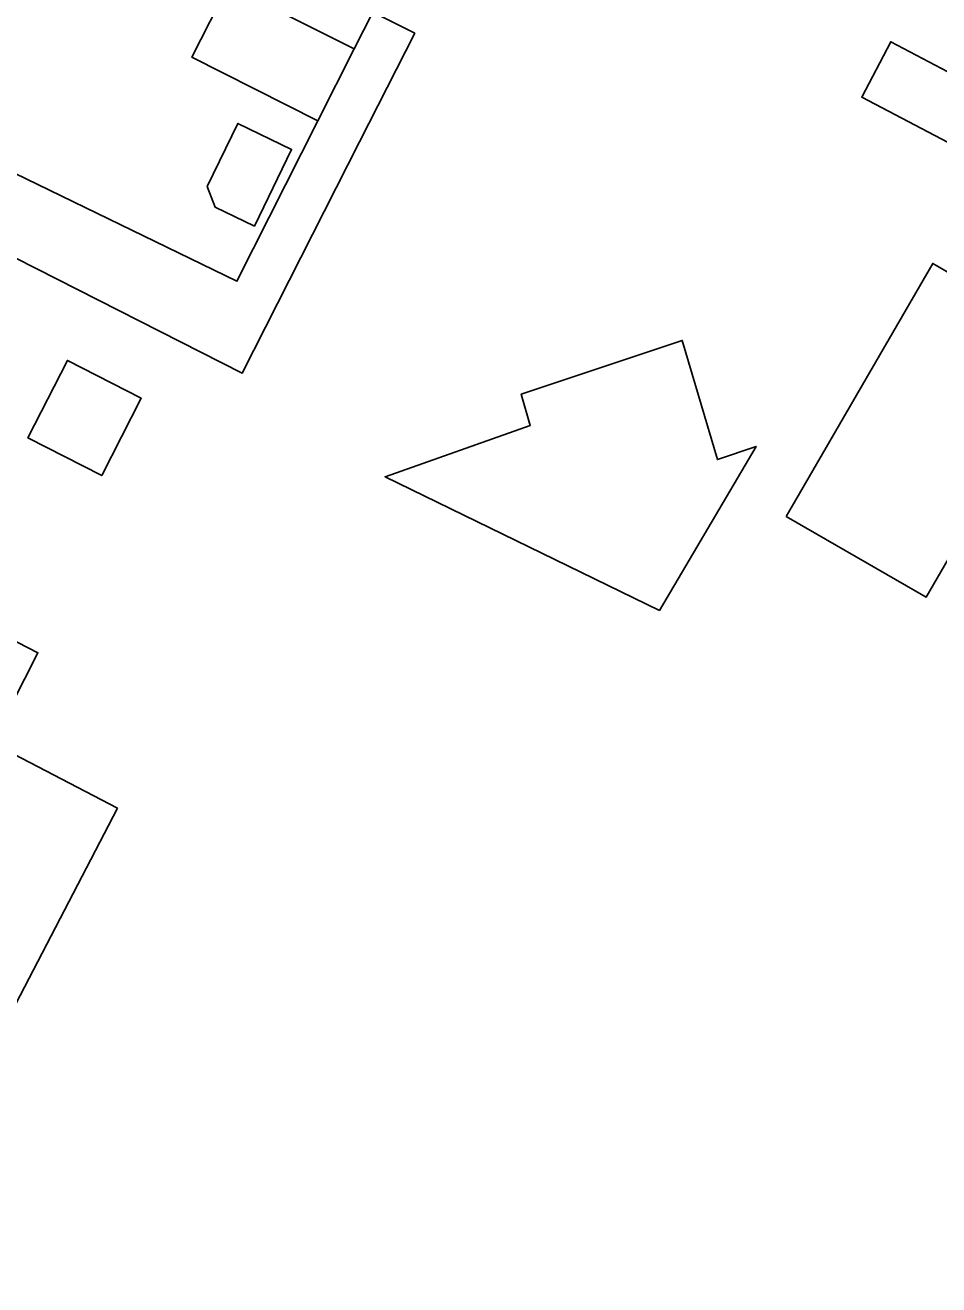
# Model space of a CAD drawing. Extents: x 160102 to 160934, y 382045 to 382923.
# Drawn here: x 160305.1 to 160338.9, y 382141.31 to 382187.9 of the extents above; entities that cross this region are included whole.
import ezdxf

# ---------------------------------------------------------------- set-up
doc = ezdxf.new("R2010")
doc.units = 0
for name, color, linetype in [('IMGEO_Erf', 7, 'Continuous'), ('IMGEO_Pand', 7, 'Continuous'), ('IMGEO_Voetpad_open', 7, 'Continuous')]:
    doc.layers.add(name, color=color, linetype=linetype)

msp = doc.modelspace()

# ---------------------------------------------------------------- linework, layer by layer
at = {"layer": 'IMGEO_Erf'}
msp.add_lwpolyline([(160300.807, 382184.311), (160312.933, 382178.432), (160315.93, 382184.367), (160311.271, 382186.715), (160312.615, 382189.375), (160317.274, 382187.028), (160317.96, 382188.386), (160319.51, 382187.603), (160317.471, 382183.589), (160313.124, 382175.033), (160296.375, 382183.542)], dxfattribs=at)
for points in [[(160337.118, 382187.289), (160341.109, 382185.198), (160344.504, 382183.42), (160343.43, 382181.37), (160340.002, 382183.166), (160339.734, 382183.306), (160336.044, 382185.239)], [(160311.839, 382181.939), (160312.97, 382184.272), (160314.956, 382183.309), (160313.58, 382180.472), (160312.128, 382181.176)], [(160333.256, 382169.737), (160338.673, 382179.091), (160343.843, 382176.097), (160338.426, 382166.743)], [(160323.451, 382174.256), (160329.41, 382176.242), (160330.71, 382171.836), (160332.136, 382172.324), (160328.561, 382166.256), (160318.413, 382171.204), (160323.783, 382173.103)], [(160306.661, 382175.507), (160309.397, 382174.106), (160307.932, 382171.246), (160305.196, 382172.646)], [(160305.573, 382164.692), (160304.068, 382161.744), (160301.453, 382163.078), (160302.958, 382166.027)], [(160308.517, 382158.938), (160299.344, 382141.314), (160294.908, 382143.623), (160304.081, 382161.247)]]:
    msp.add_lwpolyline(points, close=True, dxfattribs=at)
at = {"layer": 'IMGEO_Pand'}
for points in [[(160311.271, 382186.715), (160315.93, 382184.367), (160317.274, 382187.028), (160312.615, 382189.375)], [(160341.109, 382185.198), (160337.118, 382187.289), (160336.044, 382185.239), (160339.734, 382183.306), (160340.002, 382183.166)], [(160311.839, 382181.939), (160312.128, 382181.176), (160313.58, 382180.472), (160314.956, 382183.309), (160312.97, 382184.272)], [(160333.256, 382169.737), (160338.426, 382166.743), (160343.843, 382176.097), (160338.673, 382179.091)], [(160323.783, 382173.103), (160318.413, 382171.204), (160328.561, 382166.256), (160332.136, 382172.324), (160330.71, 382171.836), (160329.41, 382176.242), (160323.451, 382174.256)], [(160305.196, 382172.646), (160307.932, 382171.246), (160309.397, 382174.106), (160306.661, 382175.507)], [(160301.453, 382163.078), (160304.068, 382161.744), (160305.573, 382164.692), (160302.958, 382166.027)], [(160308.517, 382158.938), (160304.081, 382161.247), (160294.908, 382143.623), (160299.344, 382141.314)]]:
    msp.add_lwpolyline(points, close=True, dxfattribs=at)
at = {"layer": 'IMGEO_Voetpad_open'}
msp.add_lwpolyline([(160300.807, 382184.311), (160297.969, 382185.687), (160294.289, 382187.471), (160289.789, 382189.653), (160288.734, 382187.447), (160293.185, 382185.168), (160296.375, 382183.542), (160313.124, 382175.033), (160317.471, 382183.589), (160319.51, 382187.603), (160317.96, 382188.386), (160317.274, 382187.028), (160315.93, 382184.367), (160312.933, 382178.432)], close=True, dxfattribs=at)

doc.saveas('drawing.dxf')
